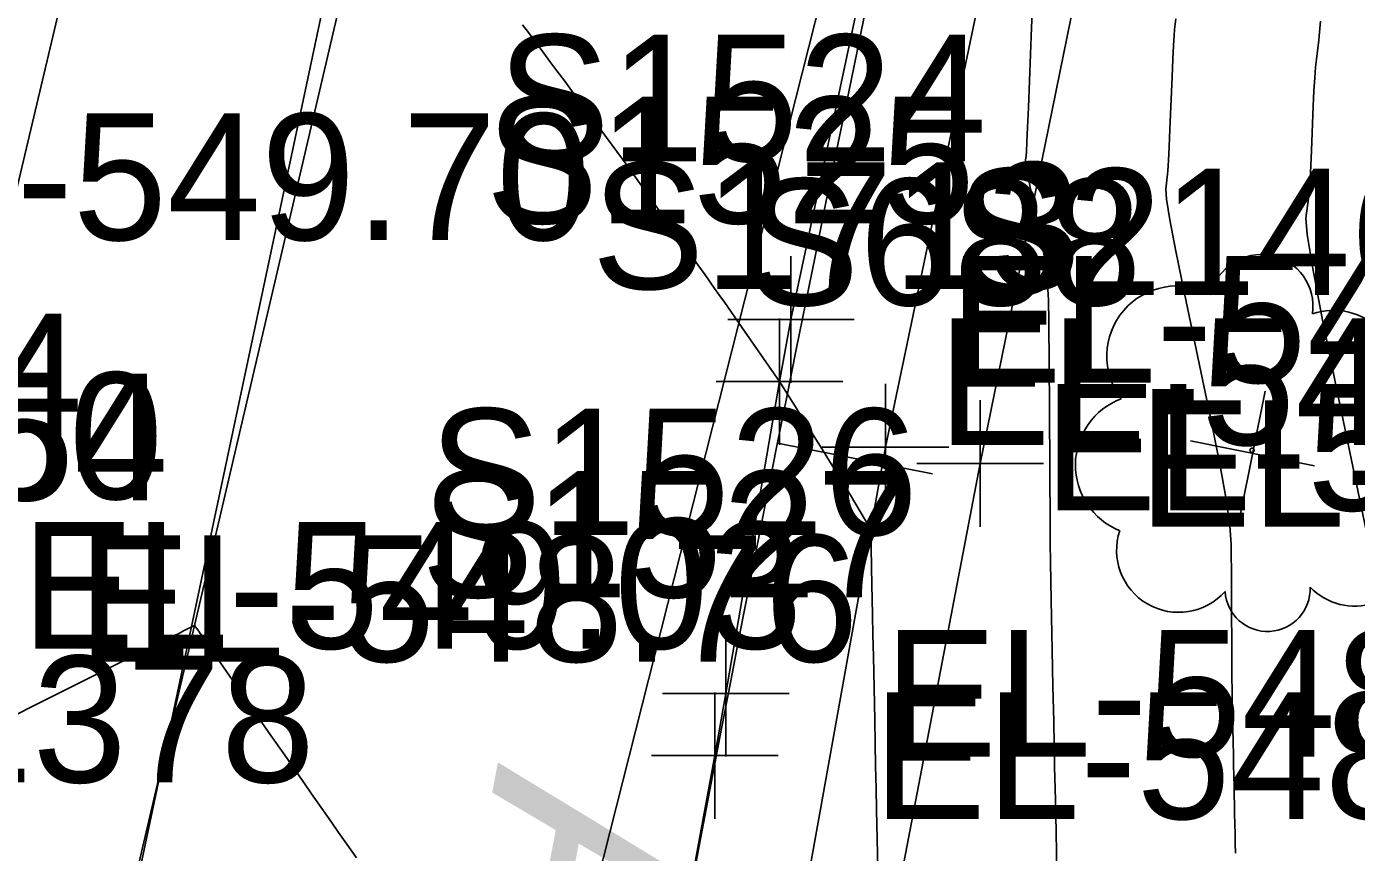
# Model space of a CAD drawing. Extents: x 1724534 to 1727318, y 657156 to 660047.
# Drawn here: x 1725468.13 to 1725510.16, y 659072.53 to 659098.62 of the extents above; entities that cross this region are included whole.
import ezdxf

# ---------------------------------------------------------------- set-up
doc = ezdxf.new("R2010")
doc.units = 0
for name, color, linetype in [('SURVEY - CENTERLINE - Preliminary', 7, 'Continuous'), ('SURVEY - CENTERLINE - Preliminary Text', 7, 'Continuous'), ('SURVEY - CONTOURS - Index with Text', 7, 'Continuous'), ('SURVEY - CONTOURS - Intermediate with optional Text', 7, 'Continuous'), ('SURVEY - DRAINAGE - Area Shapes', 7, 'Continuous'), ('SURVEY - DTM - Breaklines - Points - Elevations', 7, 'Continuous'), ('SURVEY - NON-TRANSPORTATION - Features - Points - Elevations', 7, 'Continuous'), ('SURVEY - ROADSIDE BARRIERS - Points - Elevations', 7, 'Continuous'), ('SURVEY - ROADSIDE BARRIERS - Points - Locators', 7, 'Continuous'), ('SURVEY - ROADSIDE BARRIERS - Points - Numbers', 7, 'Continuous'), ('SURVEY - ROADSIDE BARRIERS with Text', 7, 'Continuous'), ('SURVEY - TRANSPORTATION - Features', 7, 'Continuous'), ('SURVEY - TRANSPORTATION - Features - Points - Elevations', 7, 'Continuous'), ('SURVEY - TRANSPORTATION - Features - Points - Locators', 7, 'Continuous'), ('SURVEY - TRANSPORTATION - Features - Points - Numbers', 7, 'Continuous'), ('SURVEY - TRANSPORTATION - Roads', 7, 'Continuous'), ('SURVEY - TRANSPORTATION - Roads - Points - Elevations', 7, 'Continuous'), ('SURVEY - TRANSPORTATION - Roads - Points - Locators', 7, 'Continuous'), ('SURVEY - TRANSPORTATION - Roads - Points - Numbers', 7, 'Continuous'), ('SURVEY - UTILITIES - Electric (Lighting) - Points - Elevations', 7, 'Continuous'), ('SURVEY - VEGETATION - Features - Points - Locators', 7, 'Continuous'), ('SURVEY - VEGETATION - Features - Points - Numbers', 7, 'Continuous'), ('SURVEY - VEGETATION - Features with Text', 7, 'Continuous')]:
    doc.layers.add(name, color=color, linetype=linetype)

msp = doc.modelspace()

# ---------------------------------------------------------------- linework, layer by layer
at = {"layer": 'SURVEY - CENTERLINE - Preliminary'}
msp.add_line((1725498.294, 659119.478), (1725486.022, 659071.007), dxfattribs=at)
msp.add_arc((1727061.077, 658773.081), 1600, 165.79242, 172.785391, dxfattribs=at)
msp.add_arc((1727061.077, 658773.081), 1600, 165.79242, 172.785391, dxfattribs=at)
msp.add_arc((1727061.077, 658773.081), 1600, 165.79242, 172.785391, dxfattribs=at)
at = {"layer": 'SURVEY - CENTERLINE - Preliminary Text'}
msp.add_line((1725491.867, 659085.46), (1725496.771, 659084.484), dxfattribs=at)
at = {"layer": 'SURVEY - CONTOURS - Index with Text'}
msp.add_lwpolyline([(1725509.027, 659098.789), (1725509.001, 659098.449), (1725508.974, 659098.188), (1725508.9, 659097.596), (1725508.872, 659097.336), (1725508.847, 659097.001), (1725508.824, 659096.59), (1725508.802, 659096.103), (1725508.746, 659094.705), (1725508.724, 659094.217), (1725508.7, 659093.802), (1725508.674, 659093.46), (1725508.645, 659093.19), (1725508.567, 659092.568), (1725508.606, 659092.054), (1725508.782, 659090.978), (1725509.095, 659089.34), (1725509.545, 659087.139), (1725510.927, 659080.523)], dxfattribs=at)
at = {"layer": 'SURVEY - CONTOURS - Intermediate with optional Text'}
for points in [[(1725499.916, 659099.048), (1725499.897, 659098.59), (1725499.795, 659096.061), (1725499.77, 659095.431), (1725499.749, 659094.967), (1725499.735, 659094.669), (1725499.726, 659094.536), (1725499.709, 659094.402), (1725499.717, 659094.291), (1725499.755, 659094.059), (1725499.822, 659093.707), (1725499.919, 659093.234), (1725500.217, 659091.81), (1725500.315, 659091.252), (1725500.386, 659090.643), (1725500.43, 659089.986), (1725500.448, 659089.279), (1725500.464, 659086.608), (1725500.468, 659085.915), (1725500.471, 659085.248), (1725500.475, 659084.607), (1725500.485, 659082.933), (1725500.489, 659082.31), (1725500.496, 659081.696), (1725500.505, 659081.092), (1725500.517, 659080.496), (1725500.55, 659078.92), (1725500.562, 659078.335), (1725500.574, 659077.765), (1725500.597, 659076.664), (1725500.627, 659075.233), (1725500.649, 659074.183), (1725500.659, 659073.675), (1725500.67, 659073.18), (1725500.697, 659071.874)], [(1725504.461, 659098.868), (1725504.418, 659098.526), (1725504.401, 659098.337), (1725504.382, 659098.025), (1725504.36, 659097.59), (1725504.336, 659097.033), (1725504.271, 659095.383), (1725504.247, 659094.824), (1725504.225, 659094.385), (1725504.204, 659094.064), (1725504.185, 659093.863), (1725504.138, 659093.485), (1725504.162, 659093.172), (1725504.268, 659092.519), (1725504.459, 659091.523), (1725504.732, 659090.187), (1725505.572, 659086.167), (1725505.848, 659084.792), (1725506.045, 659083.684), (1725506.165, 659082.841), (1725506.207, 659082.264), (1725506.213, 659081.081), (1725506.216, 659080.645), (1725506.218, 659080.225), (1725506.221, 659079.821), (1725506.223, 659079.432), (1725506.229, 659078.417), (1725506.232, 659078.039), (1725506.236, 659077.667), (1725506.241, 659077.3), (1725506.248, 659076.939), (1725506.268, 659075.984), (1725506.276, 659075.629), (1725506.283, 659075.283), (1725506.29, 659074.946), (1725506.297, 659074.616), (1725506.315, 659073.748), (1725506.322, 659073.426), (1725506.328, 659073.111), (1725506.335, 659072.804), (1725506.341, 659072.503)], [(1725483.809, 659098.681), (1725483.993, 659098.434), (1725484.48, 659097.781), (1725484.675, 659097.519), (1725484.896, 659097.224), (1725485.142, 659096.895), (1725485.413, 659096.531), (1725486.17, 659095.518), (1725486.467, 659095.116), (1725486.792, 659094.672), (1725487.143, 659094.186), (1725487.521, 659093.657), (1725488.567, 659092.191), (1725488.924, 659091.69), (1725489.211, 659091.287), (1725489.429, 659090.981), (1725489.577, 659090.773), (1725489.88, 659090.348), (1725490.013, 659090.159), (1725490.187, 659089.912), (1725490.4, 659089.606), (1725490.654, 659089.241), (1725491.93, 659087.402), (1725493.274, 659085.271), (1725493.543, 659084.841), (1725493.778, 659084.464), (1725493.976, 659084.141), (1725494.138, 659083.871), (1725494.813, 659082.734), (1725494.85, 659080.966), (1725494.859, 659080.541), (1725494.869, 659080.024), (1725494.882, 659079.414), (1725494.897, 659078.712), (1725494.938, 659076.717), (1725494.954, 659075.977), (1725494.969, 659075.254), (1725494.984, 659074.547), (1725494.998, 659073.856), (1725495.036, 659072.036)], [(1725467.658, 659076.804), (1725468.224, 659077.089), (1725468.813, 659077.384), (1725469.423, 659077.69), (1725472.337, 659079.146), (1725472.74, 659079.347), (1725472.982, 659079.468), (1725473.062, 659079.508), (1725473.075, 659079.515), (1725473.09, 659079.523), (1725473.112, 659079.534), (1725473.179, 659079.568), (1725473.262, 659079.61), (1725473.293, 659079.625), (1725473.443, 659079.698), (1725473.572, 659079.517), (1725473.623, 659079.445), (1725473.627, 659079.44), (1725473.627, 659079.44), (1725473.627, 659079.439), (1725473.63, 659079.434), (1725473.632, 659079.43), (1725473.64, 659079.417), (1725473.701, 659079.327), (1725473.881, 659079.068), (1725475.857, 659076.221), (1725476.293, 659075.594), (1725476.651, 659075.078), (1725476.933, 659074.673), (1725477.138, 659074.38), (1725477.769, 659073.48), (1725477.993, 659073.159), (1725478.256, 659072.783), (1725478.557, 659072.35)]]:
    msp.add_lwpolyline(points, dxfattribs=at)
at = {"layer": 'SURVEY - DRAINAGE - Area Shapes'}
msp.add_lwpolyline([(1725457.865, 659006.777), (1725413.857, 659016.262), (1725297.605, 659050.843), (1725314.042, 659296.608), (1725386.76, 659493.901), (1725483.401, 659755.229), (1725623.949, 659732.704), (1725676.22, 659724.326), (1725634.82, 659466.017), (1725543.324, 659353.721), (1725499.683, 659185.923), (1725479.088, 659106.738)], close=True, dxfattribs=at)
at = {"layer": 'SURVEY - ROADSIDE BARRIERS - Points - Locators'}
for p, q in [((1725498.271, 659086.816), (1725498.271, 659082.816)), ((1725500.271, 659084.816), (1725496.271, 659084.816))]:
    msp.add_line(p, q, dxfattribs=at)
at = {"layer": 'SURVEY - ROADSIDE BARRIERS with Text'}
msp.add_lwpolyline([(1725454.307, 658763.664), (1725456.988, 658788.398), (1725459.975, 658813.106), (1725462.961, 658837.817), (1725466.031, 658862.66), (1725469.198, 658887.437), (1725472.364, 658912.252), (1725475.489, 658936.998), (1725478.578, 658961.799), (1725481.795, 658986.471), (1725485.277, 659011.185), (1725489.239, 659035.685), (1725493.561, 659060.194), (1725498.271, 659084.816), (1725503.177, 659108.92), (1725508.576, 659133.257), (1725514.221, 659157.599), (1725521.221, 659181.564), (1725529.697, 659209.302)], dxfattribs=at)
at = {"layer": 'SURVEY - TRANSPORTATION - Features'}
for points in [[(1725537.281, 659258.937), (1725530.962, 659234.747), (1725524.817, 659210.531), (1725517.386, 659182.521), (1725511.279, 659158.31), (1725505.645, 659133.966), (1725500.348, 659109.577), (1725495.279, 659085.33), (1725490.855, 659060.693), (1725486.478, 659036.153), (1725482.443, 659011.591), (1725478.797, 658986.889), (1725475.825, 658962.14), (1725472.769, 658937.341)], [(1725506.673, 659250.514), (1725500.512, 659226.334), (1725494.493, 659202.049), (1725488.389, 659177.819), (1725482.327, 659153.516), (1725476.395, 659129.191), (1725470.514, 659104.862), (1725464.748, 659080.55), (1725459.259, 659056.109), (1725454.008, 659031.549), (1725449.429, 659009.612), (1725448.213, 659003.504), (1725443.603, 658978.829), (1725439.325, 658954.082), (1725434.304, 658922.209), (1725434.197, 658921.722)]]:
    msp.add_lwpolyline(points, dxfattribs=at)
at = {"layer": 'SURVEY - TRANSPORTATION - Features - Points - Locators'}
for p, q in [((1725495.279, 659087.33), (1725495.279, 659083.33)), ((1725497.279, 659085.33), (1725493.279, 659085.33))]:
    msp.add_line(p, q, dxfattribs=at)
at = {"layer": 'SURVEY - TRANSPORTATION - Roads'}
for points in [[(1725445.023, 658936.389), (1725447.926, 658954.139), (1725448.261, 658956.109), (1725453.558, 658985.616), (1725453.93, 658987.58), (1725458.117, 659009.159), (1725458.517, 659011.117), (1725466.292, 659048.286), (1725466.718, 659050.238), (1725471.114, 659069.737), (1725478.393, 659100.872), (1725479.306, 659104.764), (1725484.9, 659128.087), (1725485.373, 659130.029), (1725489.666, 659147.5), (1725494.922, 659168.852), (1725495.411, 659170.791), (1725504.745, 659207.606), (1725509.226, 659225.033), (1725509.717, 659226.971)], [(1725509.433, 659163.358), (1725501.913, 659132.272), (1725496.037, 659106.962), (1725495.616, 659105.008), (1725492.293, 659089.367), (1725491.93, 659087.402), (1725490.237, 659077.551), (1725489.888, 659075.583), (1725484.442, 659046.101), (1725484.106, 659044.131), (1725480.436, 659022.454), (1725480.115, 659020.482), (1725477.562, 659002.676), (1725474.526, 658980.901), (1725474.261, 658978.921), (1725472.804, 658967.02), (1725471.086, 658953.138), (1725470.348, 658947.189), (1725468.597, 658933.312)]]:
    msp.add_lwpolyline(points, dxfattribs=at)
at = {"layer": 'SURVEY - TRANSPORTATION - Roads - Points - Locators'}
for p, q in [((1725492.293, 659091.367), (1725492.293, 659087.367)), ((1725494.293, 659089.367), (1725490.293, 659089.367)), ((1725491.93, 659089.402), (1725491.93, 659085.402)), ((1725493.93, 659087.402), (1725489.93, 659087.402)), ((1725490.237, 659079.551), (1725490.237, 659075.551)), ((1725492.237, 659077.551), (1725488.237, 659077.551)), ((1725489.888, 659077.583), (1725489.888, 659073.583)), ((1725491.888, 659075.583), (1725487.888, 659075.583))]:
    msp.add_line(p, q, dxfattribs=at)
at = {"layer": 'SURVEY - VEGETATION - Features - Points - Locators'}
for p, q in [((1725507.278, 659087.097), (1725506.488, 659083.175)), ((1725504.922, 659085.531), (1725508.844, 659084.741))]:
    msp.add_line(p, q, dxfattribs=at)
at = {"layer": 'SURVEY - VEGETATION - Features with Text'}
msp.add_circle((1725506.866, 659085.233), 0.0685, dxfattribs=at)
for centre, radius, start, end in [((1725507.154, 659089.781), 1.638, 351.7283, 166.7286), ((1725504.498, 659088.206), 2.222, 61.4754, 217.3139), ((1725509.442, 659087.542), 2.111, 341.5694, 108.4151), ((1725503.518, 659084.766), 2.236, 110.5796, 248.1038), ((1725510.118, 659082.262), 1.958, 223.6637, 57.0834), ((1725504.546, 659082.074), 1.962, 161.5268, 318.3158), ((1725507.356, 659080.854), 1.347, 183.643, 2.3886)]:
    msp.add_arc(centre, radius, start, end, dxfattribs=at)

# ---------------------------------------------------------------- texts
at = {"layer": 'SURVEY - CENTERLINE - Preliminary'}
msp.add_text('A', height=7.5, rotation=259.2889, dxfattribs=at).set_placement((1725483.034, 659075.389))
at = {"layer": 'SURVEY - DTM - Breaklines - Points - Elevations'}
for s, p in [('EL-562.50', (1725447.764, 659083.69)), ('EL-549.03', (1725467.975, 659078.964))]:
    msp.add_text(s, height=4, dxfattribs=at).set_placement(p)
at = {"layer": 'SURVEY - NON-TRANSPORTATION - Features - Points - Elevations'}
msp.add_text('EL-551.54', height=4, dxfattribs=at).set_placement((1725447.928, 659083.652))
at = {"layer": 'SURVEY - ROADSIDE BARRIERS - Points - Elevations'}
msp.add_text('EL-549.75', height=4, dxfattribs=at).set_placement((1725503.271, 659082.816))
at = {"layer": 'SURVEY - ROADSIDE BARRIERS - Points - Numbers'}
msp.add_text('S688', height=4, dxfattribs=at).set_placement((1725490.888, 659089.816))
at = {"layer": 'SURVEY - TRANSPORTATION - Features - Points - Elevations'}
for s, p in [('EL-547.91', (1725500.279, 659083.33)), ('EL-548.76', (1725469.748, 659078.55))]:
    msp.add_text(s, height=4, dxfattribs=at).set_placement(p)
at = {"layer": 'SURVEY - TRANSPORTATION - Features - Points - Numbers'}
for s, p in [('S1713', (1725485.991, 659090.33)), ('S414', (1725457.412, 659085.55))]:
    msp.add_text(s, height=4, dxfattribs=at).set_placement(p)
at = {"layer": 'SURVEY - TRANSPORTATION - Roads - Points - Elevations'}
for s, p in [('EL-547.93', (1725497.293, 659087.367)), ('EL-548.00', (1725496.93, 659085.402)), ('EL-548.36', (1725495.237, 659075.551)), ('EL-548.41', (1725494.888, 659073.583))]:
    msp.add_text(s, height=4, dxfattribs=at).set_placement(p)
at = {"layer": 'SURVEY - TRANSPORTATION - Roads - Points - Numbers'}
for s, p in [('S1524', (1725483.005, 659094.367)), ('S1525', (1725482.642, 659092.402)), ('S1526', (1725480.839, 659082.551)), ('S1527', (1725480.6, 659080.583)), ('S1378', (1725461.779, 659074.737))]:
    msp.add_text(s, height=4, dxfattribs=at).set_placement(p)
at = {"layer": 'SURVEY - UTILITIES - Electric (Lighting) - Points - Elevations'}
msp.add_text('EL-549.70', height=4, dxfattribs=at).set_placement((1725461.272, 659091.875))
at = {"layer": 'SURVEY - VEGETATION - Features - Points - Numbers'}
msp.add_text('S2146', height=4, dxfattribs=at).set_placement((1725497.485, 659090.136))

doc.saveas('drawing.dxf')
